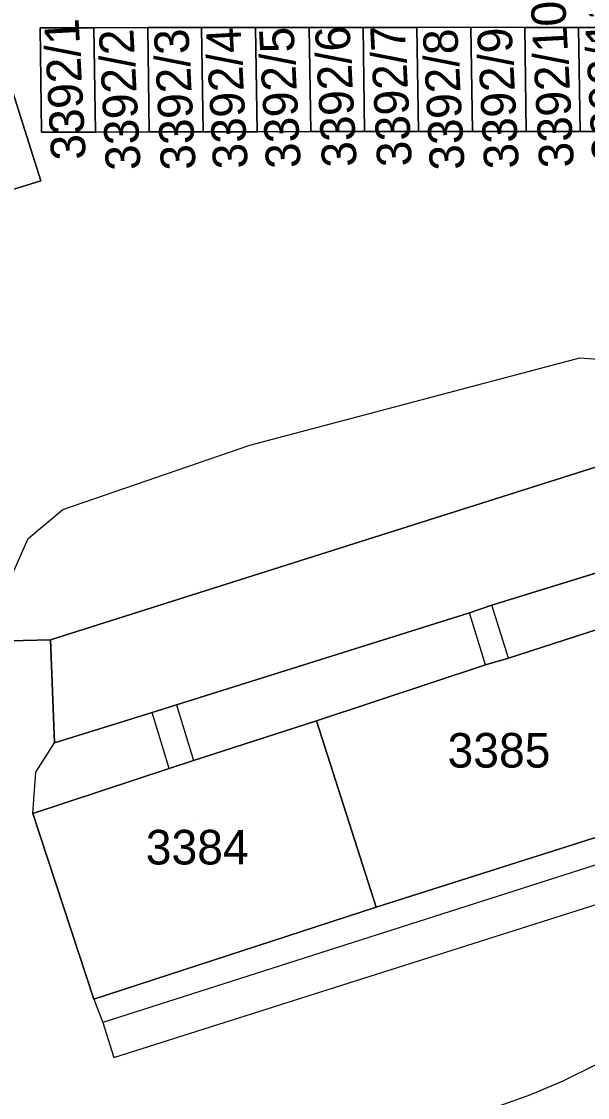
# Model space of a CAD drawing. Extents: x -264070 to -262271, y -1238894 to -1238141.
# Drawn here: x -262665.6 to -262632.9, y -1238542.9 to -1238480.7 of the extents above; entities that cross this region are included whole.
import ezdxf

# ---------------------------------------------------------------- set-up
doc = ezdxf.new("R2010")
doc.units = 0
for name, color, linetype in [('body_kn', 7, 'Continuous'), ('kladpar_druhypozemkov', 7, 'Continuous'), ('kladpar_hranice', 7, 'Continuous'), ('kladpar_parcelnecisla', 7, 'Continuous'), ('kladpar_plochy', 7, 'Continuous'), ('tarchy_linie', 7, 'Continuous'), ('zappar_hrandruhpozemk', 7, 'Continuous')]:
    doc.layers.add(name, color=color, linetype=linetype)

msp = doc.modelspace()

# ---------------------------------------------------------------- linework, layer by layer
at = {"layer": 'body_kn'}
for p, q in [((-262664.55, -1238481.11), (-262664.55, -1238481.11)), ((-262661.44, -1238481.11), (-262661.44, -1238481.11)), ((-262661.44, -1238481.11), (-262661.44, -1238481.11)), ((-262658.33, -1238481.1), (-262658.33, -1238481.1)), ((-262658.33, -1238481.1), (-262658.33, -1238481.1)), ((-262655.22, -1238481.1), (-262655.22, -1238481.1)), ((-262655.22, -1238481.1), (-262655.22, -1238481.1)), ((-262652.1, -1238481.1), (-262652.1, -1238481.1)), ((-262652.1, -1238481.1), (-262652.1, -1238481.1)), ((-262648.99, -1238481.09), (-262648.99, -1238481.09)), ((-262648.99, -1238481.09), (-262648.99, -1238481.09)), ((-262645.88, -1238481.09), (-262645.88, -1238481.09)), ((-262645.88, -1238481.09), (-262645.88, -1238481.09)), ((-262642.77, -1238481.09), (-262642.77, -1238481.09)), ((-262642.77, -1238481.09), (-262642.77, -1238481.09)), ((-262639.65, -1238481.08), (-262639.65, -1238481.08)), ((-262639.65, -1238481.08), (-262639.65, -1238481.08)), ((-262636.54, -1238481.09), (-262636.54, -1238481.09)), ((-262636.54, -1238481.09), (-262636.54, -1238481.09)), ((-262633.43, -1238481.09), (-262633.43, -1238481.09)), ((-262633.43, -1238481.09), (-262633.43, -1238481.09)), ((-262664.47, -1238487.13), (-262664.47, -1238487.13)), ((-262661.35, -1238487.13), (-262661.35, -1238487.13)), ((-262658.24, -1238487.12), (-262658.24, -1238487.12)), ((-262655.13, -1238487.12), (-262655.13, -1238487.12)), ((-262652.01, -1238487.12), (-262652.01, -1238487.12)), ((-262648.9, -1238487.11), (-262648.9, -1238487.11)), ((-262645.8, -1238487.11), (-262645.8, -1238487.11)), ((-262642.68, -1238487.11), (-262642.68, -1238487.11)), ((-262639.56, -1238487.11), (-262639.56, -1238487.11)), ((-262636.45, -1238487.11), (-262636.45, -1238487.11)), ((-262633.34, -1238487.11), (-262633.34, -1238487.11)), ((-262664.52, -1238489.96), (-262664.52, -1238489.96)), ((-262633.36, -1238500.19), (-262633.36, -1238500.19)), ((-262652.43, -1238505.23), (-262652.43, -1238505.23)), ((-262663.24, -1238508.94), (-262663.24, -1238508.94)), ((-262665.24, -1238510.63), (-262665.24, -1238510.63)), ((-262638.44, -1238514.48), (-262638.44, -1238514.48)), ((-262639.74, -1238514.92), (-262639.74, -1238514.92)), ((-262663.96, -1238516.48), (-262663.96, -1238516.48)), ((-262638.81, -1238517.93), (-262638.81, -1238517.93)), ((-262638.81, -1238517.93), (-262638.81, -1238517.93)), ((-262637.47, -1238517.53), (-262637.47, -1238517.53)), ((-262637.47, -1238517.53), (-262637.47, -1238517.53)), ((-262656.66, -1238520.24), (-262656.66, -1238520.24)), ((-262656.66, -1238520.24), (-262656.66, -1238520.24)), ((-262658.07, -1238520.67), (-262658.07, -1238520.67)), ((-262648.57, -1238521.16), (-262648.57, -1238521.16)), ((-262663.72, -1238522.43), (-262663.72, -1238522.43)), ((-262655.68, -1238523.46), (-262655.68, -1238523.46)), ((-262664.8, -1238524.13), (-262664.8, -1238524.13)), ((-262657.1, -1238523.92), (-262657.1, -1238523.92)), ((-262657.1, -1238523.92), (-262657.1, -1238523.92)), ((-262664.98, -1238526.52), (-262664.98, -1238526.52)), ((-262664.98, -1238526.52), (-262664.98, -1238526.52)), ((-262645.12, -1238531.93), (-262645.12, -1238531.93)), ((-262661.45, -1238537.25), (-262661.45, -1238537.25)), ((-262661.45, -1238537.25), (-262661.45, -1238537.25)), ((-262660.93, -1238538.6), (-262660.93, -1238538.6)), ((-262660.29, -1238540.62), (-262660.29, -1238540.62)), ((-262634.33, -1238541.99), (-262634.33, -1238541.99)), ((-262636.2, -1238542.78), (-262636.2, -1238542.78))]:
    msp.add_line(p, q, dxfattribs=at)
at = {"layer": 'kladpar_druhypozemkov'}
for p, q in [((-262654.59, -1238483.78), (-262654.59, -1238483.78)), ((-262648.31, -1238483.78), (-262648.31, -1238483.78)), ((-262663.79, -1238483.84), (-262663.79, -1238483.84)), ((-262660.93, -1238483.95), (-262660.93, -1238483.95)), ((-262657.68, -1238483.89), (-262657.68, -1238483.89)), ((-262651.45, -1238483.84), (-262651.45, -1238483.84)), ((-262645.23, -1238484.01), (-262645.23, -1238484.01)), ((-262642.31, -1238484.01), (-262642.31, -1238484.01)), ((-262639.11, -1238483.89), (-262639.11, -1238483.89)), ((-262635.97, -1238484.01), (-262635.97, -1238484.01)), ((-262637.6, -1238521.16), (-262637.6, -1238521.16)), ((-262655.5, -1238526.86), (-262655.5, -1238526.86))]:
    msp.add_line(p, q, dxfattribs=at)
at = {"layer": 'kladpar_hranice'}
for points in [[(-262690.11, -1238479.96), (-262689.19, -1238482.63), (-262687.99, -1238486.14), (-262686.4, -1238490.8), (-262685.87, -1238492.37), (-262681.36, -1238505.58), (-262680.86, -1238507.1), (-262678.41, -1238514.42), (-262673.46, -1238512.89), (-262672.5, -1238514.05), (-262671.4, -1238515.02), (-262670.35, -1238515.68), (-262668.96, -1238516.2), (-262667.77, -1238516.44), (-262666.33, -1238516.54), (-262663.96, -1238516.48), (-262663.72, -1238522.43), (-262658.07, -1238520.67), (-262656.66, -1238520.24), (-262639.74, -1238514.92), (-262638.44, -1238514.48), (-262621.41, -1238509.21)], [(-262535.36, -1238480.96), (-262546.38, -1238480.81), (-262552.81, -1238481.59), (-262558.54, -1238483.54), (-262563.1, -1238484.9), (-262570.46, -1238487.18), (-262572.4, -1238487.78), (-262589.08, -1238492.95), (-262591.13, -1238493.59), (-262607.7, -1238498.73), (-262609.13, -1238499.17), (-262617.18, -1238501.67), (-262663.96, -1238516.48), (-262666.33, -1238516.54), (-262667.77, -1238516.44), (-262668.96, -1238516.2), (-262670.35, -1238515.68), (-262671.4, -1238515.02), (-262672.5, -1238514.05), (-262673.46, -1238512.89), (-262674.44, -1238511.49), (-262675.32, -1238509.87), (-262677.42, -1238504.32), (-262685.67, -1238480.03)], [(-262630.31, -1238481.09), (-262633.43, -1238481.09), (-262636.54, -1238481.09), (-262639.65, -1238481.08), (-262642.77, -1238481.09), (-262645.88, -1238481.09), (-262648.99, -1238481.09), (-262652.1, -1238481.1), (-262655.22, -1238481.1), (-262658.33, -1238481.1), (-262661.44, -1238481.11), (-262664.55, -1238481.11), (-262664.47, -1238487.13), (-262661.35, -1238487.13), (-262658.24, -1238487.12), (-262655.13, -1238487.12), (-262652.01, -1238487.12), (-262648.9, -1238487.11), (-262645.8, -1238487.11)], [(-262661.44, -1238481.11), (-262661.35, -1238487.13), (-262664.47, -1238487.13), (-262664.55, -1238481.11), (-262661.44, -1238481.11)], [(-262658.33, -1238481.1), (-262658.24, -1238487.12), (-262661.35, -1238487.13), (-262661.44, -1238481.11), (-262658.33, -1238481.1)], [(-262655.22, -1238481.1), (-262655.13, -1238487.12), (-262658.24, -1238487.12), (-262658.33, -1238481.1), (-262655.22, -1238481.1)], [(-262652.1, -1238481.1), (-262652.01, -1238487.12), (-262655.13, -1238487.12), (-262655.22, -1238481.1), (-262652.1, -1238481.1)], [(-262648.99, -1238481.09), (-262648.9, -1238487.11), (-262652.01, -1238487.12), (-262652.1, -1238481.1), (-262648.99, -1238481.09)], [(-262645.88, -1238481.09), (-262645.8, -1238487.11), (-262648.9, -1238487.11), (-262648.99, -1238481.09), (-262645.88, -1238481.09)], [(-262642.77, -1238481.09), (-262642.68, -1238487.11), (-262645.8, -1238487.11), (-262645.88, -1238481.09), (-262642.77, -1238481.09)], [(-262639.65, -1238481.08), (-262639.56, -1238487.11), (-262642.68, -1238487.11), (-262642.77, -1238481.09), (-262639.65, -1238481.08)], [(-262636.54, -1238481.09), (-262636.45, -1238487.11), (-262639.56, -1238487.11), (-262639.65, -1238481.08), (-262636.54, -1238481.09)], [(-262633.43, -1238481.09), (-262633.34, -1238487.11), (-262636.45, -1238487.11), (-262636.54, -1238481.09), (-262633.43, -1238481.09)], [(-262630.31, -1238481.09), (-262630.23, -1238487.11), (-262633.34, -1238487.11), (-262633.43, -1238481.09), (-262630.31, -1238481.09)], [(-262671.12, -1238491.99), (-262664.52, -1238489.96), (-262666.48, -1238483.73), (-262673.01, -1238485.79), (-262671.12, -1238491.99)], [(-262666.48, -1238483.73), (-262664.52, -1238489.96), (-262671.12, -1238491.99), (-262673.01, -1238485.79), (-262666.48, -1238483.73)], [(-262545.79, -1238485.69), (-262549.14, -1238486), (-262564.39, -1238491), (-262564.84, -1238491.15), (-262569.64, -1238492.7), (-262606.13, -1238504.37), (-262608.37, -1238505.1), (-262619.98, -1238508.76), (-262621.41, -1238509.21), (-262638.44, -1238514.48), (-262639.74, -1238514.92), (-262656.66, -1238520.24), (-262658.07, -1238520.67), (-262663.72, -1238522.43), (-262663.96, -1238516.48), (-262617.18, -1238501.67)], [(-262645.8, -1238487.11), (-262642.68, -1238487.11), (-262639.56, -1238487.11), (-262636.45, -1238487.11), (-262633.34, -1238487.11), (-262630.23, -1238487.11)], [(-262626.81, -1238526.1), (-262607.53, -1238519.94), (-262611.11, -1238509.09), (-262619.07, -1238511.61), (-262620.49, -1238512.05), (-262630.26, -1238515.21), (-262637.47, -1238517.53), (-262638.81, -1238517.93), (-262648.57, -1238521.16), (-262655.68, -1238523.46), (-262657.1, -1238523.92), (-262664.98, -1238526.52), (-262661.45, -1238537.25), (-262645.12, -1238531.93), (-262626.81, -1238526.1)], [(-262638.81, -1238517.93), (-262637.47, -1238517.53), (-262630.26, -1238515.21), (-262626.81, -1238526.1), (-262645.12, -1238531.93), (-262648.57, -1238521.16), (-262638.81, -1238517.93)], [(-262657.1, -1238523.92), (-262655.68, -1238523.46), (-262648.57, -1238521.16), (-262645.12, -1238531.93), (-262661.45, -1238537.25), (-262664.98, -1238526.52), (-262657.1, -1238523.92)]]:
    msp.add_lwpolyline(points, dxfattribs=at)
at = {"layer": 'kladpar_plochy'}
for p, q in [((-262661.44, -1238481.11), (-262664.55, -1238481.11)), ((-262664.55, -1238481.11), (-262664.47, -1238487.13)), ((-262658.33, -1238481.1), (-262661.44, -1238481.11)), ((-262655.22, -1238481.1), (-262658.33, -1238481.1)), ((-262652.1, -1238481.1), (-262655.22, -1238481.1)), ((-262648.99, -1238481.09), (-262652.1, -1238481.1)), ((-262645.88, -1238481.09), (-262648.99, -1238481.09)), ((-262642.77, -1238481.09), (-262645.88, -1238481.09)), ((-262639.65, -1238481.08), (-262642.77, -1238481.09)), ((-262636.54, -1238481.09), (-262639.65, -1238481.08)), ((-262633.43, -1238481.09), (-262636.54, -1238481.09)), ((-262630.31, -1238481.09), (-262633.43, -1238481.09)), ((-262664.52, -1238489.96), (-262666.48, -1238483.73)), ((-262664.47, -1238487.13), (-262661.35, -1238487.13)), ((-262661.35, -1238487.13), (-262658.24, -1238487.12)), ((-262658.24, -1238487.12), (-262655.13, -1238487.12)), ((-262655.13, -1238487.12), (-262652.01, -1238487.12)), ((-262652.01, -1238487.12), (-262648.9, -1238487.11)), ((-262648.9, -1238487.11), (-262645.8, -1238487.11)), ((-262645.8, -1238487.11), (-262642.68, -1238487.11)), ((-262642.68, -1238487.11), (-262639.56, -1238487.11)), ((-262639.56, -1238487.11), (-262636.45, -1238487.11)), ((-262636.45, -1238487.11), (-262633.34, -1238487.11)), ((-262633.34, -1238487.11), (-262630.23, -1238487.11)), ((-262671.12, -1238491.99), (-262664.52, -1238489.96)), ((-262617.18, -1238501.67), (-262663.96, -1238516.48)), ((-262638.44, -1238514.48), (-262621.41, -1238509.21)), ((-262639.74, -1238514.92), (-262638.44, -1238514.48)), ((-262656.66, -1238520.24), (-262639.74, -1238514.92)), ((-262630.26, -1238515.21), (-262637.47, -1238517.53)), ((-262663.96, -1238516.48), (-262666.33, -1238516.54)), ((-262666.33, -1238516.54), (-262663.96, -1238516.48)), ((-262663.96, -1238516.48), (-262663.72, -1238522.43)), ((-262638.81, -1238517.93), (-262648.57, -1238521.16)), ((-262637.47, -1238517.53), (-262638.81, -1238517.93)), ((-262658.07, -1238520.67), (-262656.66, -1238520.24)), ((-262663.72, -1238522.43), (-262658.07, -1238520.67)), ((-262648.57, -1238521.16), (-262655.68, -1238523.46)), ((-262655.68, -1238523.46), (-262657.1, -1238523.92)), ((-262657.1, -1238523.92), (-262664.98, -1238526.52)), ((-262645.12, -1238531.93), (-262626.81, -1238526.1)), ((-262664.98, -1238526.52), (-262661.45, -1238537.25)), ((-262661.45, -1238537.25), (-262645.12, -1238531.93))]:
    msp.add_line(p, q, dxfattribs=at)
for points in [[(-262661.44, -1238481.11), (-262661.35, -1238487.13), (-262664.47, -1238487.13), (-262664.55, -1238481.11)], [(-262658.33, -1238481.1), (-262658.24, -1238487.12), (-262661.35, -1238487.13), (-262661.44, -1238481.11)], [(-262655.22, -1238481.1), (-262655.13, -1238487.12), (-262658.24, -1238487.12), (-262658.33, -1238481.1)], [(-262652.1, -1238481.1), (-262652.01, -1238487.12), (-262655.13, -1238487.12), (-262655.22, -1238481.1)], [(-262648.99, -1238481.09), (-262648.9, -1238487.11), (-262652.01, -1238487.12), (-262652.1, -1238481.1)], [(-262645.88, -1238481.09), (-262645.8, -1238487.11), (-262648.9, -1238487.11), (-262648.99, -1238481.09)], [(-262642.77, -1238481.09), (-262642.68, -1238487.11), (-262645.8, -1238487.11), (-262645.88, -1238481.09)], [(-262639.65, -1238481.08), (-262639.56, -1238487.11), (-262642.68, -1238487.11), (-262642.77, -1238481.09)], [(-262636.54, -1238481.09), (-262636.45, -1238487.11), (-262639.56, -1238487.11), (-262639.65, -1238481.08)], [(-262633.43, -1238481.09), (-262633.34, -1238487.11), (-262636.45, -1238487.11), (-262636.54, -1238481.09)], [(-262630.31, -1238481.09), (-262630.23, -1238487.11), (-262633.34, -1238487.11), (-262633.43, -1238481.09)], [(-262666.48, -1238483.73), (-262664.52, -1238489.96), (-262671.12, -1238491.99), (-262673.01, -1238485.79)], [(-262638.81, -1238517.93), (-262637.47, -1238517.53), (-262630.26, -1238515.21), (-262626.81, -1238526.1), (-262645.12, -1238531.93), (-262648.57, -1238521.16)], [(-262657.1, -1238523.92), (-262655.68, -1238523.46), (-262648.57, -1238521.16), (-262645.12, -1238531.93), (-262661.45, -1238537.25), (-262664.98, -1238526.52)]]:
    msp.add_lwpolyline(points, close=True, dxfattribs=at)
msp.add_lwpolyline([(-262621.41, -1238509.21), (-262638.44, -1238514.48), (-262639.74, -1238514.92), (-262656.66, -1238520.24), (-262658.07, -1238520.67), (-262663.72, -1238522.43), (-262663.96, -1238516.48), (-262617.18, -1238501.67)], dxfattribs=at)
at = {"layer": 'tarchy_linie'}
msp.add_lwpolyline([(-262699.75, -1238554.24), (-262696.06, -1238553.14), (-262693.84, -1238560.45), (-262667.82, -1238552.58), (-262666.18, -1238550.93), (-262667.51, -1238515.73), (-262665.24, -1238510.63), (-262663.24, -1238508.94), (-262652.43, -1238505.23), (-262633.36, -1238500.19), (-262623.25, -1238500.93), (-262617.52, -1238500.53), (-262589.6, -1238490.96), (-262553.68, -1238479.66), (-262547.57, -1238478.55), (-262536.82, -1238478.35), (-262535.47, -1238489.03), (-262519.34, -1238489.42)], dxfattribs=at)
at = {"layer": 'zappar_hrandruhpozemk'}
for p, q in [((-262637.47, -1238517.53), (-262638.44, -1238514.48)), ((-262638.81, -1238517.93), (-262639.74, -1238514.92)), ((-262656.66, -1238520.24), (-262655.68, -1238523.46)), ((-262657.1, -1238523.92), (-262658.07, -1238520.67)), ((-262606.58, -1238521.21), (-262660.93, -1238538.6)), ((-262664.8, -1238524.13), (-262663.72, -1238522.43)), ((-262660.29, -1238540.62), (-262605.35, -1238523.19)), ((-262664.98, -1238526.52), (-262664.8, -1238524.13))]:
    msp.add_line(p, q, dxfattribs=at)
for points in [[(-262661.45, -1238537.25), (-262660.93, -1238538.6), (-262660.29, -1238540.62)], [(-262629.92, -1238539.61), (-262632.38, -1238541.02), (-262634.33, -1238541.99), (-262636.2, -1238542.78), (-262638.03, -1238543.43), (-262640.34, -1238544.03), (-262643.36, -1238544.7), (-262645.83, -1238545.2), (-262648.99, -1238545.66), (-262653.34, -1238546.12), (-262657.6, -1238546.6), (-262662.4, -1238548.49), (-262667.92, -1238554.3)]]:
    msp.add_lwpolyline(points, dxfattribs=at)

# ---------------------------------------------------------------- texts
at = {"layer": 'kladpar_parcelnecisla'}
for s, p in [('3392/11', (-262630.623, -1238488.784)), ('3392/10', (-262633.69, -1238489.154)), ('3392/1', (-262661.904, -1238488.703)), ('3392/2', (-262658.738, -1238489.299)), ('3392/3', (-262655.557, -1238489.284)), ('3392/4', (-262652.542, -1238489.212)), ('3392/5', (-262649.479, -1238489.187)), ('3392/6', (-262646.242, -1238489.112)), ('3392/7', (-262643.055, -1238489.085)), ('3392/8', (-262640.011, -1238489.286)), ('3392/9', (-262636.872, -1238489.212))]:
    msp.add_text(s, height=2, rotation=93, dxfattribs=at).set_placement(p)
for s, p in [('3385', (-262641.001, -1238523.86)), ('3384', (-262658.446, -1238529.46))]:
    msp.add_text(s, height=2, dxfattribs=at).set_placement(p)

doc.saveas('drawing.dxf')
